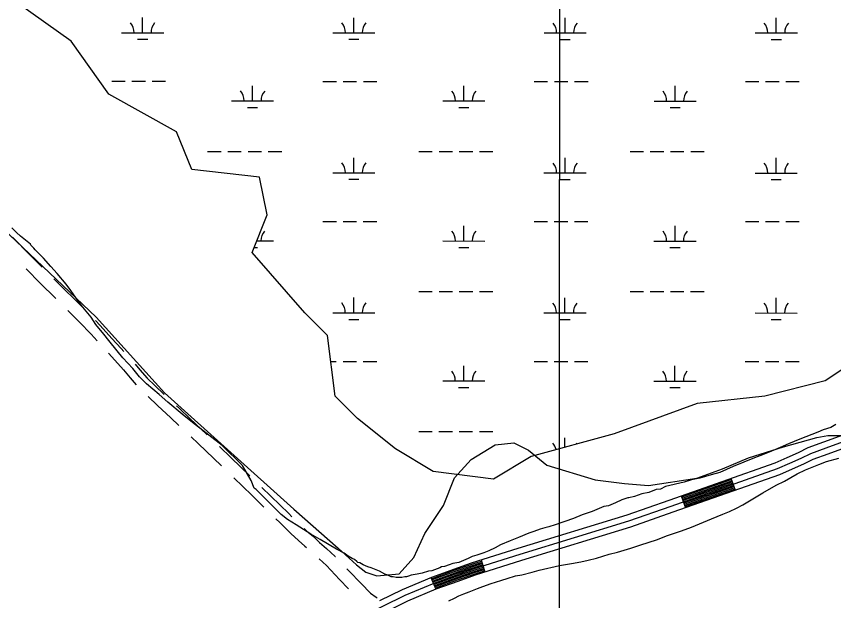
# Model space of a CAD drawing. Extents: x 3245246 to 3283090, y 806824 to 832173.
# Drawn here: x 3253367 to 3255309, y 822337 to 823726 of the extents above; entities that cross this region are included whole.
import ezdxf

# ---------------------------------------------------------------- set-up
doc = ezdxf.new("R2010")
doc.units = 0
for name, color, linetype in [('V-GRID-MAJR', 7, 'Continuous'), ('V-ROAD-CNTR', 7, 'Continuous'), ('V-SITE-VEGE', 7, 'Continuous'), ('V-TOPO-SHOR', 7, 'Continuous'), ('V-WETL-SWMP', 7, 'Continuous')]:
    doc.layers.add(name, color=color, linetype=linetype)

msp = doc.modelspace()

# ---------------------------------------------------------------- linework, layer by layer
at = {"layer": 'V-GRID-MAJR'}
msp.add_spline([(3254649.6, 812211), (3254654, 818271.3), (3254658.5, 824333.6), (3254662.9, 830395.9), (3254662.9, 830397.8)], degree=3, dxfattribs=at)
at = {"layer": 'V-ROAD-CNTR'}
for p, q in [((3255064.5, 822628.1), (3255074.4, 822599.8)), ((3254946.6, 822586.6), (3254956.5, 822558.3)), ((3254471, 822434.2), (3254480, 822405.5)), ((3254351.8, 822392.4), (3254363.3, 822364.6))]:
    msp.add_line(p, q, dxfattribs=at)
for points in [[(3253357.1, 823201.2), (3253399.2, 823158.5), (3253427.6, 823130.2)], [(3253389.6, 823125.7), (3253424.1, 823091.2), (3253458.5, 823057.3), (3253460.6, 823055.2)], [(3253455.9, 823102), (3253479.5, 823078.7), (3253505.5, 823053), (3253526.8, 823031.4)], [(3253489, 823027), (3253516.7, 822999), (3253544.2, 822970.4), (3253558.3, 822954.9)], [(3253554.7, 823002.8), (3253566.1, 822990.9), (3253593.6, 822960.6), (3253615.4, 822936.9), (3253622.4, 822929.2)], [(3253585.2, 822925.4), (3253593.2, 822916.7), (3253621.2, 822885.8), (3253637.1, 822866.6), (3253651.6, 822850.6)], [(3253649, 822899.3), (3253659.8, 822886.3), (3253677.7, 822866.4), (3253695.9, 822848.3), (3253718, 822827.1)], [(3253679.8, 822822.2), (3253702, 822800.9), (3253733.5, 822772.2), (3253752.9, 822754)], [(3253747.5, 822800), (3253753.9, 822794.2), (3253779, 822770.5), (3253819.3, 822732.3), (3253820.2, 822731.4)], [(3254128.1, 822270.2), (3254290.5, 822350.6), (3254359.1, 822379.1), (3254411.1, 822398.2), (3254452.8, 822412.7), (3254563.5, 822447.6), (3254822.3, 822527), (3254922.6, 822562.2), (3255175.3, 822651.1), (3255204.6, 822664.1), (3255231.2, 822676), (3255254.2, 822687.4), (3255290.8, 822700.8), (3255466.8, 822764.7)], [(3254230.1, 822337.5), (3254284.3, 822364.3), (3254353.6, 822393.1), (3254406.1, 822412.3), (3254448.1, 822427), (3254559.1, 822461.9), (3254817.6, 822541.3), (3254917.6, 822576.4), (3255169.8, 822665.1), (3255198.5, 822677.8), (3255224.8, 822689.6), (3255248.3, 822701.2), (3255285.6, 822714.9), (3255462.1, 822779)], [(3254258.5, 822318.1), (3254296.7, 822337), (3254364.5, 822365.2), (3254416.2, 822384), (3254457.5, 822398.5), (3254568, 822433.3), (3254827, 822512.8), (3254927.6, 822548.1), (3255180.8, 822637.2), (3255210.7, 822650.3), (3255237.6, 822662.4), (3255260.1, 822673.6), (3255295.9, 822686.7), (3255471.5, 822750.5)], [(3253781.9, 822726.4), (3253798.6, 822710.6), (3253854.2, 822657.4)], [(3253849.1, 822703.8), (3253877.1, 822677.1), (3253921.1, 822634.3)], [(3253883, 822629.6), (3253925.8, 822588), (3253954.7, 822559.9)], [(3254947.6, 822583.8), (3255065.5, 822625.2)], [(3253949.8, 822606.5), (3254013.8, 822544.4), (3254021.5, 822536.8)], [(3254948.6, 822580.9), (3255066.5, 822622.4)], [(3254949.5, 822578.1), (3255067.5, 822619.6)], [(3254950.5, 822575.3), (3255068.5, 822616.7)], [(3254951.5, 822572.4), (3255069.5, 822613.9)], [(3254952.5, 822569.6), (3255070.5, 822611.1)], [(3254953.5, 822566.8), (3255071.4, 822608.3)], [(3254954.5, 822563.9), (3255072.4, 822605.4)], [(3254955.5, 822561.1), (3255073.4, 822602.6)], [(3253983.4, 822532.1), (3253992.8, 822522.9), (3254019.2, 822496.8), (3254037.3, 822480.6), (3254052.4, 822467.1), (3254056.3, 822463.6)], [(3254050.4, 822509.1), (3254057.2, 822502.9), (3254072.5, 822489.5), (3254087.3, 822476), (3254103.9, 822461.1), (3254124.5, 822442.2), (3254124.6, 822442.1)], [(3254086, 822436.9), (3254103.4, 822420.8), (3254134.7, 822387.8), (3254156.1, 822365.6)], [(3254352.9, 822389.6), (3254354.7, 822390.3), (3254407.1, 822409.5), (3254449, 822424.1), (3254471.9, 822431.3)], [(3254152.1, 822413.1), (3254156.4, 822408.5), (3254185.8, 822378), (3254208.5, 822355.3), (3254221.6, 822345.4), (3254224, 822343.9)], [(3254354.1, 822386.8), (3254355.8, 822387.5), (3254408.1, 822406.6), (3254450, 822421.3), (3254472.8, 822428.4)], [(3254355.2, 822384), (3254356.9, 822384.7), (3254409.1, 822403.8), (3254450.9, 822418.4), (3254473.7, 822425.6)], [(3254356.4, 822381.3), (3254358, 822381.9), (3254410.1, 822401), (3254451.9, 822415.6), (3254474.6, 822422.7)], [(3254357.5, 822378.5), (3254359.1, 822379.1), (3254411.1, 822398.2), (3254452.8, 822412.7), (3254475.5, 822419.9)], [(3254358.7, 822375.7), (3254360.2, 822376.3), (3254412.1, 822395.3), (3254453.7, 822409.9), (3254476.4, 822417)], [(3254359.8, 822373), (3254361.3, 822373.6), (3254413.2, 822392.5), (3254454.7, 822407), (3254477.3, 822414.1)], [(3254361, 822370.2), (3254362.4, 822370.8), (3254414.2, 822389.7), (3254455.6, 822404.2), (3254478.2, 822411.3)], [(3254362.1, 822367.4), (3254363.4, 822368), (3254415.2, 822386.9), (3254456.6, 822401.3), (3254479.1, 822408.4)]]:
    msp.add_lwpolyline(points, dxfattribs=at)
at = {"layer": 'V-SITE-VEGE'}
for p, q in [((3253367.3, 823212.6), (3253355.6, 823223.1)), ((3253376.6, 823203.3), (3253367.3, 823212.6)), ((3253399.9, 823184.7), (3253376.6, 823203.3)), ((3253401, 823182.3), (3253399.9, 823184.7)), ((3253408, 823175.4), (3253401, 823182.3)), ((3253411.5, 823170.7), (3253408, 823175.4)), ((3253431.3, 823150.9), (3253411.5, 823170.7)), ((3253448.7, 823131.1), (3253431.3, 823150.9)), ((3253463.8, 823114.8), (3253448.7, 823131.1)), ((3253484.8, 823089.2), (3253463.8, 823114.8)), ((3253496.4, 823074.1), (3253484.8, 823089.2)), ((3253512.7, 823050.8), (3253496.4, 823074.1)), ((3253524.3, 823034.5), (3253512.7, 823050.8)), ((3253544.1, 823011.3), (3253524.3, 823034.5)), ((3253555.8, 822993.8), (3253544.1, 823011.3)), ((3253574.4, 822970.5), (3253555.8, 822993.8)), ((3253586, 822955.4), (3253574.4, 822970.5)), ((3253605.8, 822931), (3253586, 822955.4)), ((3253619.7, 822914.7), (3253605.8, 822931)), ((3253643, 822889.1), (3253619.7, 822914.7)), ((3253659.3, 822869.3), (3253643, 822889.1)), ((3253675.6, 822853), (3253659.3, 822869.3)), ((3253705.8, 822827.4), (3253675.6, 822853)), ((3253726.8, 822808.8), (3253705.8, 822827.4)), ((3253760.5, 822780.8), (3253726.8, 822808.8)), ((3253785, 822761.1), (3253760.5, 822780.8)), ((3253855.9, 822706.4), (3253785, 822761.1)), ((3255283.7, 822743.4), (3255270.9, 822737.6)), ((3255302.3, 822749.2), (3255283.7, 822743.4)), ((3255314, 822756.2), (3255302.3, 822749.2)), ((3255270.9, 822737.6), (3255227.9, 822721.3)), ((3253903.6, 822658.6), (3253855.9, 822706.4)), ((3255201.1, 822709.7), (3255181.3, 822701.5)), ((3255227.9, 822721.3), (3255201.1, 822709.7)), ((3255139.4, 822684.1), (3255120.8, 822677.1)), ((3255155.7, 822689.9), (3255139.4, 822684.1)), ((3255181.3, 822701.5), (3255155.7, 822689.9)), ((3255120.8, 822677.1), (3255069.6, 822656.2)), ((3255273.2, 822660.8), (3255291.8, 822667.8)), ((3255291.8, 822667.8), (3255320.9, 822675.9)), ((3253924.6, 822622.6), (3253903.6, 822658.6)), ((3255069.6, 822656.2), (3255038.2, 822642.2)), ((3255222, 822638.7), (3255241.8, 822648)), ((3255241.8, 822648), (3255273.2, 822660.8)), ((3254970.7, 822624.7), (3254953.2, 822618.9)), ((3254990.5, 822628.2), (3254970.7, 822624.7)), ((3255017.2, 822636.4), (3254990.5, 822628.2)), ((3255038.2, 822642.2), (3255017.2, 822636.4)), ((3255191.8, 822621.2), (3255222, 822638.7)), ((3253931.6, 822605.1), (3253924.6, 822622.6)), ((3253936.2, 822601.6), (3253931.6, 822605.1)), ((3254909, 822608.5), (3254897.4, 822602.6)), ((3254953.2, 822618.9), (3254909, 822608.5)), ((3255140.6, 822593.3), (3255172, 822611.9)), ((3255172, 822611.9), (3255191.8, 822621.2)), ((3253995.5, 822542.3), (3253936.2, 822601.6)), ((3254853.1, 822591), (3254835.7, 822585.2)), ((3254869.4, 822594.5), (3254853.1, 822591)), ((3254886.9, 822601.5), (3254869.4, 822594.5)), ((3254897.4, 822602.6), (3254886.9, 822601.5)), ((3255092.9, 822565.4), (3255140.6, 822593.3)), ((3254790.3, 822570.1), (3254774, 822563.1)), ((3254805.4, 822577.1), (3254790.3, 822570.1)), ((3254819.4, 822581.7), (3254805.4, 822577.1)), ((3254821.7, 822581.7), (3254819.4, 822581.7)), ((3254835.7, 822585.2), (3254821.7, 822581.7)), ((3254734.5, 822549.1), (3254711.2, 822541)), ((3254762.4, 822560.8), (3254734.5, 822549.1)), ((3254774, 822563.1), (3254762.4, 822560.8)), ((3255045.1, 822543.3), (3255061.4, 822549.1)), ((3255061.4, 822549.1), (3255077.7, 822557.2)), ((3255077.7, 822557.2), (3255092.9, 822565.4)), ((3254010.7, 822530.6), (3253995.5, 822542.3)), ((3254031.6, 822517.8), (3254010.7, 822530.6)), ((3254690.2, 822532.9), (3254647.2, 822517.7)), ((3254711.2, 822541), (3254690.2, 822532.9)), ((3254970.7, 822511.9), (3255018.4, 822531.7)), ((3255018.4, 822531.7), (3255045.1, 822543.3)), ((3254066.5, 822495.7), (3254031.6, 822517.8)), ((3254622.7, 822510.8), (3254611.1, 822507.3)), ((3254632, 822513.1), (3254622.7, 822510.8)), ((3254647.2, 822517.7), (3254632, 822513.1)), ((3254947.4, 822503.7), (3254970.7, 822511.9)), ((3254088.6, 822482.9), (3254066.5, 822495.7)), ((3254584.3, 822498), (3254559.9, 822487.5)), ((3254596, 822501.5), (3254584.3, 822498)), ((3254611.1, 822507.3), (3254596, 822501.5)), ((3254888, 822481.6), (3254913.6, 822492.1)), ((3254913.6, 822492.1), (3254947.4, 822503.7)), ((3254127, 822459.6), (3254088.6, 822482.9)), ((3254516.8, 822470), (3254504, 822463.1)), ((3254540.1, 822479.4), (3254516.8, 822470)), ((3254559.9, 822487.5), (3254540.1, 822479.4)), ((3254826.4, 822461.9), (3254850.8, 822470)), ((3254850.8, 822470), (3254888, 822481.6)), ((3254145.6, 822450.3), (3254127, 822459.6)), ((3254154.9, 822443.3), (3254145.6, 822450.3)), ((3254477.3, 822451.4), (3254461, 822445.6)), ((3254488.9, 822456.1), (3254477.3, 822451.4)), ((3254504, 822463.1), (3254488.9, 822456.1)), ((3254775.2, 822447.9), (3254794.9, 822452.6)), ((3254794.9, 822452.6), (3254826.4, 822461.9)), ((3254164.3, 822437.5), (3254154.9, 822443.3)), ((3254170.1, 822435.2), (3254164.3, 822437.5)), ((3254175.9, 822430.5), (3254170.1, 822435.2)), ((3254178.2, 822428.2), (3254175.9, 822430.5)), ((3254440, 822437.5), (3254417.9, 822428.2)), ((3254449.3, 822442.1), (3254440, 822437.5)), ((3254461, 822445.6), (3254449.3, 822442.1)), ((3254707.7, 822429.3), (3254725.1, 822433.9)), ((3254725.1, 822433.9), (3254744.9, 822438.6)), ((3254744.9, 822438.6), (3254775.2, 822447.9)), ((3254182.9, 822427), (3254178.2, 822428.2)), ((3254191, 822422.4), (3254182.9, 822427)), ((3254201.5, 822417.7), (3254191, 822422.4)), ((3254209.6, 822415.4), (3254201.5, 822417.7)), ((3254221.3, 822410.7), (3254209.6, 822415.4)), ((3254372.5, 822415.4), (3254353.9, 822408.4)), ((3254377.2, 822417.7), (3254372.5, 822415.4)), ((3254384.2, 822418.9), (3254377.2, 822417.7)), ((3254394.7, 822422.4), (3254384.2, 822418.9)), ((3254404, 822425.8), (3254394.7, 822422.4)), ((3254417.9, 822428.2), (3254404, 822425.8)), ((3254608.8, 822409.5), (3254657.6, 822421.2)), ((3254657.6, 822421.2), (3254685.6, 822425.8)), ((3254685.6, 822425.8), (3254707.7, 822429.3)), ((3254229.4, 822407.3), (3254221.3, 822410.7)), ((3254242.2, 822400.3), (3254229.4, 822407.3)), ((3254249.2, 822397.9), (3254242.2, 822400.3)), ((3254257.3, 822394.4), (3254249.2, 822397.9)), ((3254262, 822394.4), (3254257.3, 822394.4)), ((3254269, 822392.1), (3254262, 822394.4)), ((3254282.9, 822392.1), (3254269, 822392.1)), ((3254289.9, 822394.4), (3254282.9, 822392.1)), ((3254293.4, 822394.4), (3254289.9, 822394.4)), ((3254298.1, 822395.6), (3254293.4, 822394.4)), ((3254305, 822397.9), (3254298.1, 822395.6)), ((3254309.7, 822399.1), (3254305, 822397.9)), ((3254319, 822400.3), (3254309.7, 822399.1)), ((3254330.6, 822402.6), (3254319, 822400.3)), ((3254345.8, 822407.2), (3254330.6, 822402.6)), ((3254353.9, 822408.4), (3254345.8, 822407.2)), ((3254533.1, 822389.8), (3254552.9, 822396.7)), ((3254552.9, 822396.7), (3254568, 822399.1)), ((3254568, 822399.1), (3254592.5, 822404.9)), ((3254592.5, 822404.9), (3254608.8, 822409.5)), ((3254474.9, 822371.1), (3254494.7, 822378.1)), ((3254494.7, 822378.1), (3254505.2, 822381.6)), ((3254505.2, 822381.6), (3254520.3, 822386.3)), ((3254520.3, 822386.3), (3254533.1, 822389.8)), ((3254417.9, 822349), (3254429.6, 822353.7)), ((3254429.6, 822353.7), (3254442.4, 822358.3)), ((3254442.4, 822358.3), (3254462.1, 822366.5)), ((3254462.1, 822366.5), (3254474.9, 822371.1)), ((3254394.6, 822337.4), (3254407.4, 822343.2)), ((3254407.4, 822343.2), (3254417.9, 822349))]:
    msp.add_line(p, q, dxfattribs=at)
at = {"layer": 'V-TOPO-SHOR'}
msp.add_lwpolyline([(3252985.7, 823551.7), (3253556.3, 823011.4), (3253718.7, 822831.3), (3254025.9, 822554.5), (3254131.2, 822462.3), (3254175.1, 822422.8), (3254197.1, 822405.2), (3254223.4, 822396.4), (3254276.1, 822400.8), (3254311.3, 822440.3), (3254337.6, 822497.3), (3254381.6, 822563.2), (3254407.9, 822629), (3254447.5, 822672.9), (3254504.6, 822708), (3254548.5, 822712.4), (3254583.6, 822694.8), (3254627.5, 822659.7), (3254741.7, 822624.5), (3254811.9, 822615.7), (3254869, 822611.3), (3254983.2, 822628.8), (3255044.6, 822650.7), (3255106.1, 822677), (3255189.6, 822703.3), (3255268.6, 822725.3), (3255295, 822729.6), (3255338.9, 822729.6)], dxfattribs=at)
at = {"layer": 'V-WETL-SWMP'}
for p, q in [((3253496.6, 823666.7), (3253371.1, 823756.4)), ((3253666.7, 823686.9), (3253666.7, 823722.9)), ((3254168.6, 823686.7), (3254168.6, 823722.7)), ((3254670.5, 823686.5), (3254670.5, 823722.5)), ((3255172.4, 823686.3), (3255172.4, 823722.3)), ((3253616.7, 823687), (3253716.7, 823686.9)), ((3254118.6, 823686.7), (3254218.6, 823686.7)), ((3254620.5, 823686.5), (3254720.5, 823686.5)), ((3255122.4, 823686.3), (3255222.4, 823686.3)), ((3253586.2, 823541.1), (3253496.6, 823666.7)), ((3253654.7, 823671.5), (3253678.7, 823671.5)), ((3254156.6, 823671.3), (3254180.6, 823671.3)), ((3254658.5, 823671.1), (3254682.5, 823671.1)), ((3255160.4, 823670.9), (3255184.4, 823670.8)), ((3253593.2, 823571.5), (3253625.2, 823571.5)), ((3253641.2, 823571.5), (3253673.2, 823571.5)), ((3253689.2, 823571.5), (3253721.2, 823571.5)), ((3253928, 823525), (3253928, 823561)), ((3254095.1, 823571.3), (3254127.1, 823571.3)), ((3254143.1, 823571.3), (3254175.1, 823571.3)), ((3254191.1, 823571.3), (3254223.1, 823571.3)), ((3254429.9, 823524.7), (3254430, 823560.7)), ((3254597, 823571.1), (3254629, 823571.1)), ((3254645, 823571.1), (3254677, 823571.1)), ((3254693, 823571.1), (3254725, 823571)), ((3254931.8, 823524.5), (3254931.9, 823560.5)), ((3255098.9, 823570.9), (3255130.9, 823570.9)), ((3255146.9, 823570.9), (3255178.9, 823570.8)), ((3255194.9, 823570.8), (3255226.9, 823570.8)), ((3253747.5, 823451.5), (3253586.2, 823541.1)), ((3253878, 823525), (3253978, 823524.9)), ((3254379.9, 823524.8), (3254479.9, 823524.7)), ((3254881.8, 823524.5), (3254981.8, 823524.5)), ((3253916, 823509.5), (3253940, 823509.5)), ((3254417.9, 823509.3), (3254441.9, 823509.3)), ((3254919.8, 823509.1), (3254943.8, 823509.1)), ((3253783.3, 823361.8), (3253747.5, 823451.5)), ((3253821.1, 823404.9), (3253853.1, 823404.9)), ((3253869.1, 823404.9), (3253901.1, 823404.9)), ((3253917.1, 823404.9), (3253949.1, 823404.9)), ((3253965.1, 823404.9), (3253997.1, 823404.9)), ((3254323, 823404.7), (3254355, 823404.7)), ((3254371, 823404.7), (3254403, 823404.7)), ((3254419, 823404.7), (3254451, 823404.7)), ((3254467, 823404.7), (3254499, 823404.6)), ((3254825, 823404.5), (3254857, 823404.5)), ((3254873, 823404.5), (3254905, 823404.5)), ((3254921, 823404.5), (3254953, 823404.4)), ((3254969, 823404.4), (3255001, 823404.4)), ((3254168.4, 823354), (3254168.4, 823390)), ((3254670.3, 823353.8), (3254670.4, 823389.8)), ((3255172.2, 823353.6), (3255172.3, 823389.6)), ((3253944.6, 823343.9), (3253783.3, 823361.8)), ((3253962.5, 823254.2), (3253944.6, 823343.9)), ((3254118.4, 823354.1), (3254218.4, 823354)), ((3254620.3, 823353.8), (3254720.3, 823353.8)), ((3255122.2, 823353.6), (3255222.2, 823353.6)), ((3254156.4, 823338.6), (3254180.4, 823338.6)), ((3254658.3, 823338.4), (3254682.3, 823338.4)), ((3255160.2, 823338.2), (3255184.2, 823338.2)), ((3253926.7, 823164.5), (3253962.5, 823254.2)), ((3254095, 823238.6), (3254127, 823238.6)), ((3254143, 823238.6), (3254175, 823238.6)), ((3254191, 823238.6), (3254223, 823238.6)), ((3254429.8, 823192.1), (3254429.8, 823228.1)), ((3254596.9, 823238.4), (3254628.9, 823238.4)), ((3254644.9, 823238.4), (3254676.9, 823238.4)), ((3254692.9, 823238.4), (3254724.9, 823238.4)), ((3254931.7, 823191.9), (3254931.7, 823227.9)), ((3255098.8, 823238.2), (3255130.8, 823238.2)), ((3255146.8, 823238.2), (3255178.8, 823238.2)), ((3255194.8, 823238.2), (3255226.8, 823238.2)), ((3253937.8, 823192.3), (3253977.9, 823192.3)), ((3254379.8, 823192.1), (3254479.8, 823192)), ((3254881.7, 823191.9), (3254981.7, 823191.8)), ((3253931.6, 823176.9), (3253939.9, 823176.9)), ((3254417.8, 823176.6), (3254441.8, 823176.6)), ((3254919.7, 823176.4), (3254943.7, 823176.4)), ((3254052.1, 823021), (3253926.7, 823164.5)), ((3254322.9, 823072), (3254354.9, 823072)), ((3254370.9, 823072), (3254402.9, 823072)), ((3254418.9, 823072), (3254450.9, 823072)), ((3254466.9, 823072), (3254498.9, 823072)), ((3254824.8, 823071.8), (3254856.8, 823071.8)), ((3254872.8, 823071.8), (3254904.8, 823071.8)), ((3254920.8, 823071.8), (3254952.8, 823071.8)), ((3254968.8, 823071.8), (3255000.8, 823071.8)), ((3254168.3, 823021.4), (3254168.3, 823057.4)), ((3254670.2, 823021.2), (3254670.2, 823057.2)), ((3255172.1, 823020.9), (3255172.1, 823056.9)), ((3254105.9, 822967.2), (3254052.1, 823021)), ((3254118.3, 823021.4), (3254218.3, 823021.4)), ((3254620.2, 823021.2), (3254720.2, 823021.1)), ((3255122.1, 823021), (3255222.1, 823020.9)), ((3254156.3, 823005.9), (3254180.3, 823005.9)), ((3254658.2, 823005.7), (3254682.2, 823005.7)), ((3255160.1, 823005.5), (3255184.1, 823005.5)), ((3254123.8, 822823.7), (3254105.9, 822967.2)), ((3255396.2, 822931.3), (3255288.7, 822859.6)), ((3254113.5, 822906), (3254126.8, 822906)), ((3254142.8, 822906), (3254174.8, 822905.9)), ((3254190.8, 822905.9), (3254222.8, 822905.9)), ((3254596.7, 822905.8), (3254628.7, 822905.7)), ((3254644.7, 822905.7), (3254676.7, 822905.7)), ((3254692.7, 822905.7), (3254724.7, 822905.7)), ((3255098.6, 822905.5), (3255130.6, 822905.5)), ((3255146.6, 822905.5), (3255178.6, 822905.5)), ((3255194.6, 822905.5), (3255226.6, 822905.5)), ((3254429.6, 822859.4), (3254429.7, 822895.4)), ((3254931.6, 822859.2), (3254931.6, 822895.2)), ((3254379.6, 822859.4), (3254479.6, 822859.4)), ((3254881.6, 822859.2), (3254981.6, 822859.2)), ((3255288.7, 822859.6), (3255145.3, 822823.7)), ((3254417.6, 822844), (3254441.6, 822844)), ((3254919.6, 822843.8), (3254943.6, 822843.7)), ((3254177.6, 822769.9), (3254123.8, 822823.7)), ((3255145.3, 822823.7), (3254984, 822805.8)), ((3254984, 822805.8), (3254786.9, 822734.1)), ((3254267.2, 822698.2), (3254177.6, 822769.9)), ((3254322.8, 822739.4), (3254354.8, 822739.4)), ((3254370.8, 822739.4), (3254402.8, 822739.3)), ((3254418.8, 822739.3), (3254450.8, 822739.3)), ((3254466.8, 822739.3), (3254498.8, 822739.3)), ((3254786.9, 822734.1), (3254589.8, 822680.2)), ((3254670.1, 822702.2), (3254670.1, 822724.5)), ((3254356.8, 822644.4), (3254267.2, 822698.2)), ((3254589.8, 822680.2), (3254500.2, 822626.4)), ((3254500.2, 822626.4), (3254356.8, 822644.4))]:
    msp.add_line(p, q, dxfattribs=at)
for centre, start, end in [((3253611.4, 823687.4), 359.2032, 40.7468), ((3253721.9, 823687.4), 139.2032, 180.7468), ((3254113.3, 823687.2), 359.2032, 40.7468), ((3254223.8, 823687.2), 139.2032, 180.7468), ((3254615.2, 823687), 359.2032, 40.7468), ((3254725.7, 823687), 139.2032, 180.7468), ((3255117.1, 823686.8), 359.2032, 40.7468), ((3255227.6, 823686.7), 139.2032, 180.7468), ((3253872.8, 823525.5), 359.2032, 40.7468), ((3253983.3, 823525.4), 139.2032, 180.7468), ((3254374.7, 823525.2), 359.2032, 40.7468), ((3254485.2, 823525.2), 139.2032, 180.7468), ((3254876.6, 823525), 359.2032, 40.7468), ((3254987.1, 823525), 139.2032, 180.7468), ((3254113.2, 823354.5), 359.2032, 40.7468), ((3254223.7, 823354.5), 139.2032, 180.7468), ((3254615.1, 823354.3), 359.2032, 40.7468), ((3254725.6, 823354.3), 139.2032, 180.7468), ((3255117, 823354.1), 359.2032, 40.7468), ((3255227.5, 823354.1), 139.2032, 180.7468), ((3253983.1, 823192.7), 139.2032, 180.7468), ((3254374.6, 823192.6), 359.2032, 40.7468), ((3254485, 823192.5), 139.2032, 180.7468), ((3254876.5, 823192.4), 359.2032, 40.7468), ((3254986.9, 823192.3), 139.2032, 180.7468), ((3254113, 823021.9), 359.2032, 40.7468), ((3254223.5, 823021.8), 139.2032, 180.7468), ((3254614.9, 823021.7), 359.2032, 40.7468), ((3254725.4, 823021.6), 139.2032, 180.7468), ((3255116.9, 823021.4), 359.2032, 40.7468), ((3255227.3, 823021.4), 139.2032, 180.7468), ((3254374.4, 822859.9), 359.2032, 40.7468), ((3254484.9, 822859.8), 139.2032, 180.7468), ((3254876.3, 822859.7), 359.2032, 40.7468), ((3254986.8, 822859.6), 139.2032, 180.7468), ((3254614.8, 822689), 12.2915, 40.7468), ((3254725.3, 822688.9), 139.2032, 144.4791)]:
    msp.add_arc(centre, 35.2, start, end, dxfattribs=at)

doc.saveas('drawing.dxf')
